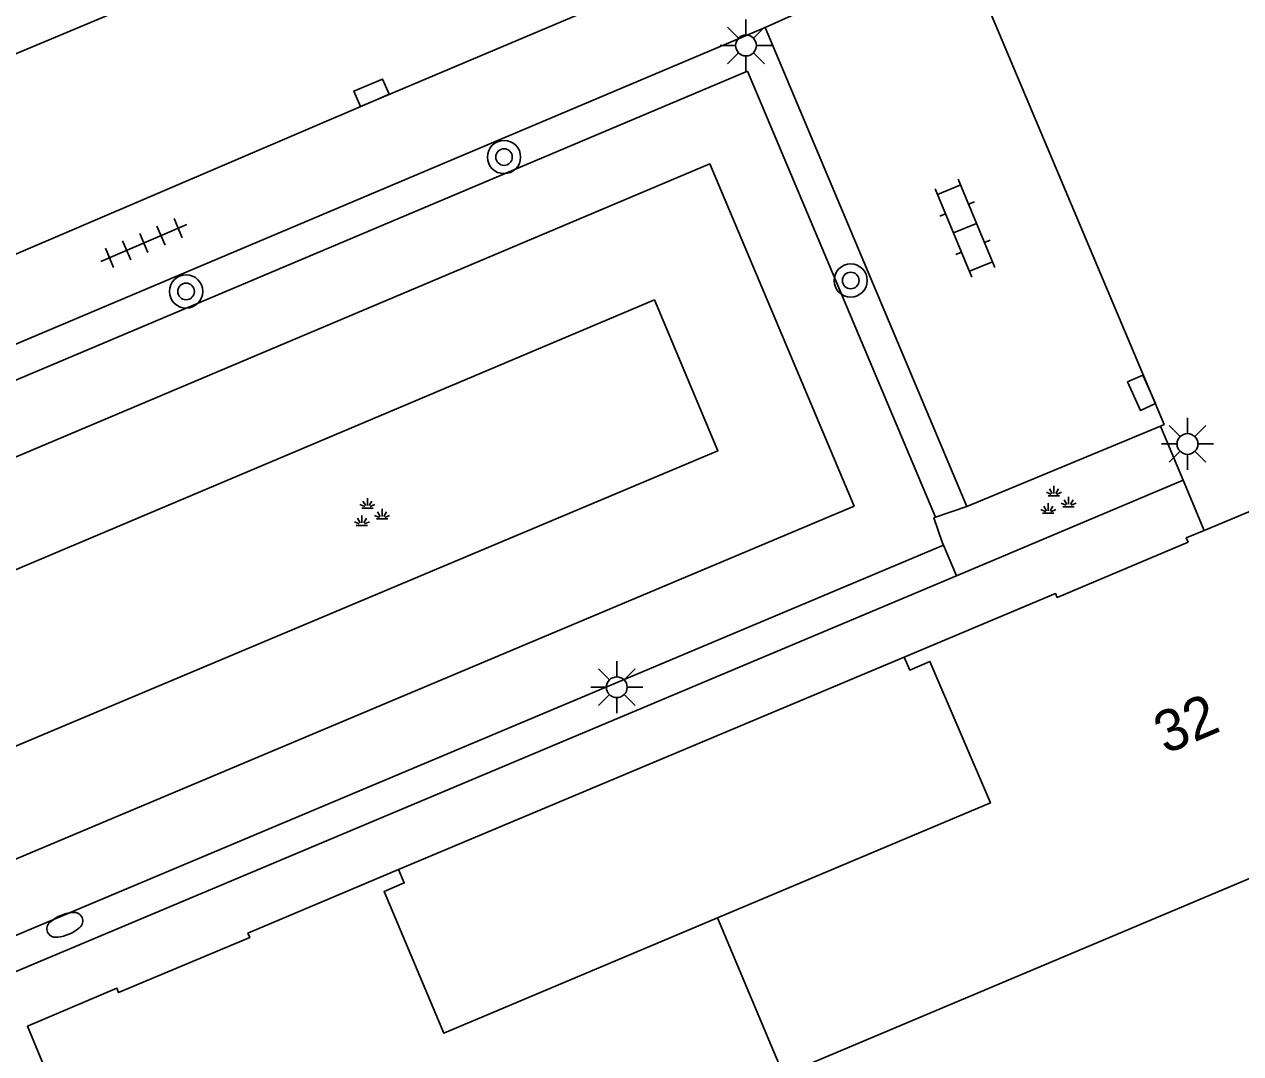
# Model space of a CAD drawing. Extents: x 132994 to 136000, y 393499 to 395512.
# Drawn here: x 134560.65 to 134589.92, y 394919.95 to 394944.72 of the extents above; entities that cross this region are included whole.
import ezdxf

# ---------------------------------------------------------------- set-up
doc = ezdxf.new("R2010")
doc.units = 0
for name, color, linetype in [('gg-afsc-muur', 7, 'Continuous'), ('gg-anno-huisnummerreeks BGT', 7, 'Continuous'), ('gg-bbg-hoofdgebouw', 7, 'Continuous'), ('gg-bbg-tussenscheiding', 7, 'Continuous'), ('gg-knt-verharding', 7, 'Continuous'), ('gt-grn-groengrens', 7, 'Continuous'), ('gt-grn-weggrens', 7, 'Continuous'), ('gt-symb-boom', 7, 'Continuous'), ('gt-symb-brandkraan', 7, 'Continuous'), ('gt-symb-groenvak', 7, 'Continuous'), ('gt-symb-klinker verharding', 7, 'Continuous'), ('gt-symb-kolk', 7, 'Continuous'), ('gt-symb-lichtmast', 7, 'Continuous'), ('gt-symb-tegel verharding', 7, 'Continuous')]:
    doc.layers.add(name, color=color, linetype=linetype)

# ---------------------------------------------------------------- blocks, each defined once
blk = doc.blocks.new('gt0-KL1')
at = {"layer": 'gt-symb-klinker verharding'}
for p, q in [((-1.15, 0.3), (1.15, 0.3)), ((-1, -0.3), (-1, 0.3)), ((-0.5, 0.3), (-0.5, 0.45)), ((0, -0.3), (0, 0.3)), ((0.5, 0.3), (0.5, 0.45)), ((1, -0.3), (1, 0.3)), ((-1.15, -0.3), (1.15, -0.3)), ((-0.5, -0.45), (-0.5, -0.3)), ((0.5, -0.45), (0.5, -0.3))]:
    blk.add_line(p, q, dxfattribs=at)
blk = doc.blocks.new('gt0-BOOM')
at = {"layer": 'gt-symb-boom'}
for radius in [0.4, 0.2]:
    blk.add_circle((0, 0), radius, dxfattribs=at)
blk = doc.blocks.new('gt0-KOLK')
at = {"layer": 'gt-symb-kolk'}
blk.add_lwpolyline([(0, 0), (0.375, 0), (0.375, 0.4), (-0.375, 0.4), (-0.375, 0), (0, 0)], dxfattribs=at)
blk = doc.blocks.new('gt0-LMAST')
at = {"layer": 'gt-symb-lichtmast'}
for p, q in [((-0.005, 0.246), (-0.005, 0.621)), ((-0.182, 0.173), (-0.447, 0.438)), ((0.172, 0.173), (0.437, 0.438)), ((-0.255, -0.004), (-0.63, -0.004)), ((-0.182, -0.181), (-0.447, -0.446)), ((-0.005, -0.254), (-0.005, -0.629)), ((0.437, -0.446), (0.172, -0.181)), ((0.245, -0.004), (0.62, -0.004))]:
    blk.add_line(p, q, dxfattribs=at)
blk.add_circle((-0.005, -0.004), 0.25, dxfattribs=at)
blk = doc.blocks.new('gt0-BR')
at = {"layer": 'gt-symb-brandkraan'}
for centre, radius, start, end in [((-0.244, 0), 0.206, 107.5669, 252.4331), ((0.599, -2.664), 3, 106.892, 107.5669), ((0, -0.691), 0.938, 73.108, 106.892), ((-0.599, -2.664), 3, 72.4331, 73.108), ((0.244, 0), 0.206, 287.567, 72.4331), ((0.599, 2.664), 3, 252.4331, 253.108), ((0, 0.691), 0.938, 253.108, 286.8921), ((-0.599, 2.664), 3, 286.8921, 287.567)]:
    blk.add_arc(centre, radius, start, end, dxfattribs=at)
blk = doc.blocks.new('gt0-TEG1')
at = {"layer": 'gt-symb-tegel verharding'}
for p, q in [((-1.125, 0), (1.125, 0)), ((-0.9, -0.25), (-0.9, 0.25)), ((-0.45, -0.25), (-0.45, 0.25)), ((0, -0.25), (0, 0.25)), ((0.45, -0.25), (0.45, 0.25)), ((0.9, -0.25), (0.9, 0.25))]:
    blk.add_line(p, q, dxfattribs=at)
blk = doc.blocks.new('gt0-GRVAK')
at = {"layer": 'gt-symb-groenvak'}
for p, q in [((-0.091, 0.211), (-0.156, 0.322)), ((-0.047, 0.214), (-0.047, 0.393)), ((-0.004, 0.211), (0.061, 0.322)), ((-0.11, 0.189), (-0.228, 0.24)), ((-0.182, 0.153), (0.088, 0.153)), ((0.015, 0.189), (0.133, 0.24)), ((0.262, -0.052), (0.197, 0.059)), ((0.305, -0.049), (0.305, 0.13)), ((0.349, -0.052), (0.414, 0.059)), ((-0.245, -0.228), (-0.363, -0.177)), ((-0.318, -0.264), (-0.047, -0.264)), ((-0.226, -0.206), (-0.291, -0.095)), ((-0.183, -0.203), (-0.183, -0.024)), ((-0.139, -0.206), (-0.074, -0.095)), ((-0.12, -0.228), (-0.002, -0.177)), ((0.243, -0.074), (0.125, -0.023)), ((0.17, -0.11), (0.441, -0.11)), ((0.368, -0.074), (0.486, -0.023))]:
    blk.add_line(p, q, dxfattribs=at)

msp = doc.modelspace()

# ---------------------------------------------------------------- linework, layer by layer
at = {"layer": 'gg-afsc-muur'}
msp.add_line((134581.828, 394929.492), (134569.659, 394924.38), dxfattribs=at)
at = {"layer": 'gg-bbg-hoofdgebouw'}
for points in [[(134589.047, 394932.543), (134590.753, 394933.255), (134590.804, 394933.136)], [(134581.828, 394929.492), (134585.469, 394931.024), (134585.505, 394930.931), (134588.659, 394932.261), (134588.617, 394932.363), (134589.047, 394932.543)], [(134577.331, 394923.217), (134583.901, 394925.985), (134582.447, 394929.388), (134581.959, 394929.182), (134581.828, 394929.492)], [(134569.659, 394924.38), (134566.031, 394922.848), (134566.074, 394922.747), (134562.918, 394921.417), (134562.876, 394921.523), (134560.722, 394920.607), (134561.567, 394918.576), (134561.668, 394918.618), (134562.362, 394916.99), (134562.261, 394916.947), (134563.879, 394913.096)], [(134569.659, 394924.38), (134569.795, 394924.058), (134569.307, 394923.852), (134570.743, 394920.442), (134577.331, 394923.217)]]:
    msp.add_lwpolyline(points, dxfattribs=at)
at = {"layer": 'gg-bbg-tussenscheiding'}
for p in [(134593.917, 394925.755), (134577.331, 394923.217)]:
    msp.add_line(p, (134578.924, 394919.437), dxfattribs=at)
at = {"layer": 'gg-knt-verharding'}
for p, q in [((134555.031, 394934.742), (134578.479, 394944.646)), ((134578.479, 394944.646), (134583.334, 394933.122)), ((134583.334, 394933.122), (134587.998, 394935.056)), ((134587.998, 394935.056), (134588.543, 394933.749)), ((134588.543, 394933.749), (134583.084, 394931.452)), ((134582.774, 394932.189), (134560.116, 394922.656))]:
    msp.add_line(p, q, dxfattribs=at)
for points in [[(134479.21, 394909.82), (134512.95, 394923.988), (134553.597, 394941.148), (134567.323, 394946.906), (134585.093, 394954.434)], [(134585.093, 394954.434), (134586.833, 394950.394), (134569.084, 394942.894), (134554.943, 394936.845), (134541.453, 394931.434), (134527.459, 394925.335), (134500.942, 394914.168), (134480.888, 394905.757)], [(134587.998, 394935.056), (134588.081, 394935.09), (134583.167, 394946.755), (134578.479, 394944.646)], [(134583.084, 394931.452), (134560.426, 394921.919), (134560.116, 394922.656)]]:
    msp.add_lwpolyline(points, dxfattribs=at)
at = {"layer": 'gt-grn-groengrens'}
for p, q in [((134555.342, 394934.005), (134578.053, 394943.597)), ((134578.053, 394943.597), (134582.577, 394932.859)), ((134582.577, 394932.859), (134583.334, 394933.122)), ((134582.774, 394932.189), (134583.084, 394931.452))]:
    msp.add_line(p, q, dxfattribs=at)
for points in [[(134556.001, 394932.438), (134577.147, 394941.369), (134580.619, 394933.127), (134559.456, 394924.223)], [(134558.487, 394926.528), (134577.344, 394934.462), (134575.814, 394938.093), (134556.97, 394930.133)], [(134582.774, 394932.189), (134582.743, 394932.263), (134582.541, 394932.847), (134582.577, 394932.859)]]:
    msp.add_lwpolyline(points, dxfattribs=at)
at = {"layer": 'gt-grn-weggrens'}
msp.add_line((134589.047, 394932.543), (134588.543, 394933.749), dxfattribs=at)

# ---------------------------------------------------------------- block references
at = {"layer": 'gt-symb-boom'}
for p in [(134572.195, 394941.53), (134580.539, 394938.559), (134564.542, 394938.295)]:
    msp.add_blockref('gt0-BOOM', p, dxfattribs=at)
at = {"layer": 'gt-symb-brandkraan', "rotation": -157.17745934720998}
msp.add_blockref('gt0-BR', (134561.624, 394923.049), dxfattribs=at)
at = {"layer": 'gt-symb-groenvak'}
for p in [(134585.477, 394933.221), (134568.956, 394932.929)]:
    msp.add_blockref('gt0-GRVAK', p, dxfattribs=at)
at = {"layer": 'gt-symb-klinker verharding', "rotation": -67.53882429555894}
msp.add_blockref('gt0-KL1', (134583.291, 394939.819), dxfattribs=at)
at = {"layer": 'gt-symb-kolk'}
for p, rotation in [((134569.084, 394942.894), 22.89759102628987), ((134587.723, 394935.939), 114.25908445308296)]:
    msp.add_blockref('gt0-KOLK', p, dxfattribs=dict(at, rotation=rotation))
at = {"layer": 'gt-symb-lichtmast'}
for p in [(134578.024, 394944.219), (134588.65, 394934.628), (134574.914, 394928.772)]:
    msp.add_blockref('gt0-LMAST', p, dxfattribs=at)
at = {"layer": 'gt-symb-tegel verharding', "rotation": 23.334041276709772}
msp.add_blockref('gt0-TEG1', (134563.526, 394939.461), dxfattribs=at)

# ---------------------------------------------------------------- texts
at = {"layer": 'gg-anno-huisnummerreeks BGT'}
msp.add_text('32', height=1, rotation=22.9, dxfattribs=at).set_placement((134588.115, 394927.147))

doc.saveas('drawing.dxf')
